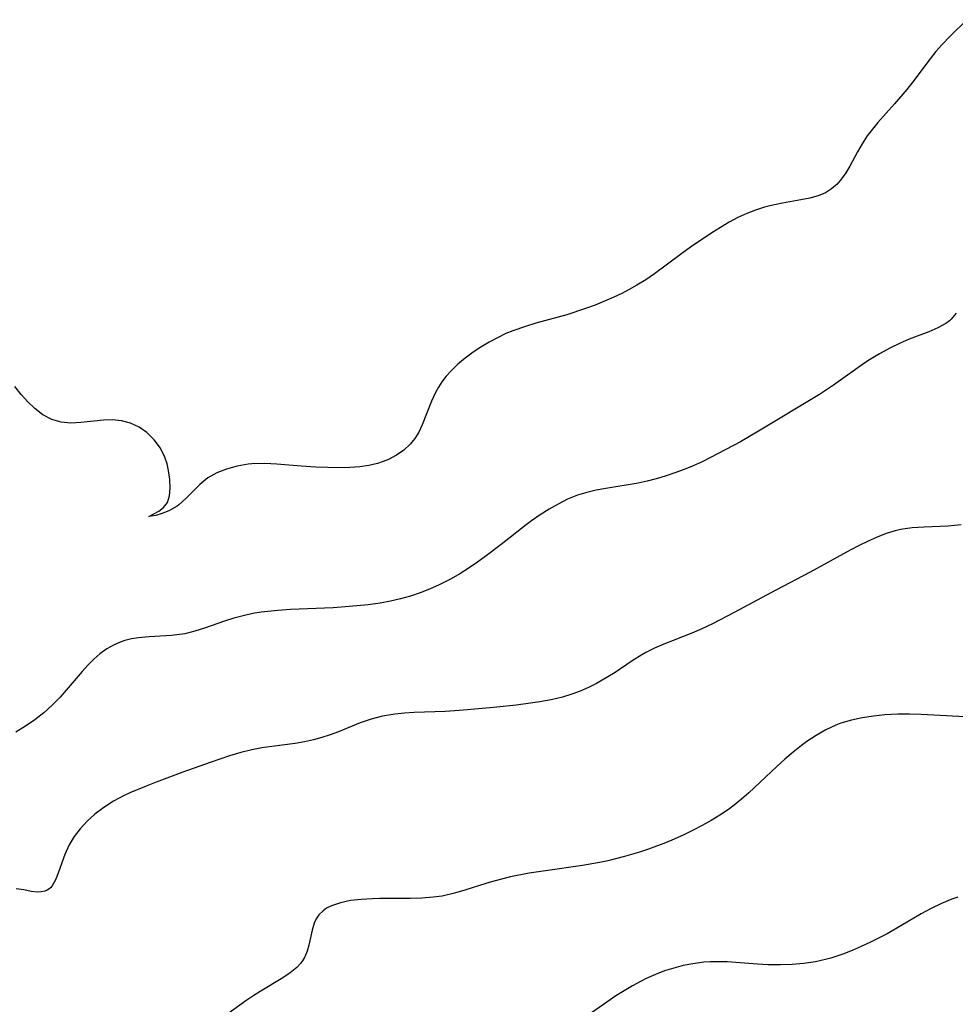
# Model space of a CAD drawing. Header units: metres. Extents: x 1073367 to 1082519, y 1569854 to 1574957.
# Tile 537 of 656: x 1077623 to 1077768, y 1574198 to 1574351. Entities that reach past the tile are written whole.
import ezdxf

# ---------------------------------------------------------------- set-up
doc = ezdxf.new("R2010")
doc.units = ezdxf.units.M
doc.layers.add('CGG_CurvaNivelLidar_v1', color=253, linetype='Continuous', lineweight=30)

msp = doc.modelspace()

# ---------------------------------------------------------------- linework, layer by layer
at = {"layer": 'CGG_CurvaNivelLidar_v1'}
for p, q in [((1077769.2951, 1574350.5631, 69), (1077766.7581, 1574348.0448, 69)), ((1077766.7581, 1574348.0448, 69), (1077765.4218, 1574346.674, 69)), ((1077764.4881, 1574345.6141, 69), (1077763.594, 1574344.5142, 69)), ((1077765.4218, 1574346.674, 69), (1077764.4881, 1574345.6141, 69)), ((1077763.594, 1574344.5142, 69), (1077760.9174, 1574340.9269, 69)), ((1077760.9174, 1574340.9269, 69), (1077760.0087, 1574339.7604, 69)), ((1077760.0087, 1574339.7604, 69), (1077758.109, 1574337.5137, 69)), ((1077758.109, 1574337.5137, 69), (1077755.5269, 1574334.6555, 69)), ((1077754.6716, 1574333.6301, 69), (1077753.877, 1574332.5749, 69)), ((1077755.5269, 1574334.6555, 69), (1077754.6716, 1574333.6301, 69)), ((1077753.877, 1574332.5749, 69), (1077753.0735, 1574331.3464, 69)), ((1077753.0735, 1574331.3464, 69), (1077752.3466, 1574330.092, 69)), ((1077752.3466, 1574330.092, 69), (1077751.1503, 1574327.8944, 69)), ((1077751.1503, 1574327.8944, 69), (1077750.5343, 1574326.8562, 69)), ((1077749.8992, 1574325.9378, 69), (1077749.1926, 1574325.1119, 69)), ((1077750.5343, 1574326.8562, 69), (1077749.8992, 1574325.9378, 69)), ((1077748.3352, 1574324.3576, 69), (1077747.3789, 1574323.7613, 69)), ((1077749.1926, 1574325.1119, 69), (1077748.3352, 1574324.3576, 69)), ((1077743.6075, 1574322.6696, 69), (1077740.7217, 1574322.1794, 69)), ((1077744.9813, 1574322.9476, 69), (1077743.6075, 1574322.6696, 69)), ((1077746.2773, 1574323.3078, 69), (1077744.9813, 1574322.9476, 69)), ((1077747.3789, 1574323.7613, 69), (1077746.2773, 1574323.3078, 69)), ((1077736.5834, 1574321.087, 69), (1077735.1988, 1574320.5421, 69)), ((1077737.9824, 1574321.5472, 69), (1077736.5834, 1574321.087, 69)), ((1077738.8059, 1574321.7731, 69), (1077737.9824, 1574321.5472, 69)), ((1077740.7217, 1574322.1794, 69), (1077738.8059, 1574321.7731, 69)), ((1077733.8345, 1574319.9189, 69), (1077732.4972, 1574319.2203, 69)), ((1077735.1988, 1574320.5421, 69), (1077733.8345, 1574319.9189, 69)), ((1077731.1318, 1574318.4141, 69), (1077729.7893, 1574317.5543, 69)), ((1077732.4972, 1574319.2203, 69), (1077731.1318, 1574318.4141, 69)), ((1077729.7893, 1574317.5543, 69), (1077726.5195, 1574315.3522, 69)), ((1077726.5195, 1574315.3522, 69), (1077725.1511, 1574314.3671, 69)), ((1077725.1511, 1574314.3671, 69), (1077720.9225, 1574311.218, 69)), ((1077720.9225, 1574311.218, 69), (1077719.5756, 1574310.3147, 69)), ((1077718.1913, 1574309.4646, 69), (1077717.0301, 1574308.8079, 69)), ((1077719.5756, 1574310.3147, 69), (1077718.1913, 1574309.4646, 69)), ((1077714.6439, 1574307.6049, 69), (1077713.2057, 1574306.9685, 69)), ((1077715.8472, 1574308.1878, 69), (1077714.6439, 1574307.6049, 69)), ((1077717.0301, 1574308.8079, 69), (1077715.8472, 1574308.1878, 69)), ((1077710.2668, 1574305.8335, 69), (1077707.3643, 1574304.897, 69)), ((1077711.7453, 1574306.3795, 69), (1077710.2668, 1574305.8335, 69)), ((1077713.2057, 1574306.9685, 69), (1077711.7453, 1574306.3795, 69)), ((1077707.3643, 1574304.897, 69), (1077702.5518, 1574303.5639, 69)), ((1077767.6164, 1574305.122, 69.5), (1077766.8826, 1574304.1798, 69.5)), ((1077700.9691, 1574303.0912, 69), (1077698.9725, 1574302.3952, 69)), ((1077702.5518, 1574303.5639, 69), (1077700.9691, 1574303.0912, 69)), ((1077764.8063, 1574302.857, 69.5), (1077763.4096, 1574302.2671, 69.5)), ((1077766.0349, 1574303.5231, 69.5), (1077764.8063, 1574302.857, 69.5)), ((1077766.601, 1574303.9323, 69.5), (1077766.0349, 1574303.5231, 69.5)), ((1077766.8826, 1574304.1798, 69.5), (1077766.601, 1574303.9323, 69.5)), ((1077696.5983, 1574301.3278, 69), (1077695.3065, 1574300.6316, 69)), ((1077697.928, 1574301.9602, 69), (1077696.5983, 1574301.3278, 69)), ((1077698.9725, 1574302.3952, 69), (1077697.928, 1574301.9602, 69)), ((1077763.4096, 1574302.2671, 69.5), (1077760.3318, 1574301.0905, 69.5)), ((1077694.0544, 1574299.8794, 69), (1077692.8458, 1574299.0758, 69)), ((1077695.3065, 1574300.6316, 69), (1077694.0544, 1574299.8794, 69)), ((1077757.3457, 1574299.7196, 69.5), (1077755.7634, 1574298.8543, 69.5)), ((1077758.943, 1574300.4951, 69.5), (1077757.3457, 1574299.7196, 69.5)), ((1077760.3318, 1574301.0905, 69.5), (1077758.943, 1574300.4951, 69.5)), ((1077691.6333, 1574298.1801, 69), (1077690.4884, 1574297.2269, 69)), ((1077692.8458, 1574299.0758, 69), (1077691.6333, 1574298.1801, 69)), ((1077755.7634, 1574298.8543, 69.5), (1077754.2085, 1574297.9047, 69.5)), ((1077690.4884, 1574297.2269, 69), (1077689.4276, 1574296.2098, 69)), ((1077753.5126, 1574297.445, 69.5), (1077748.6529, 1574293.9926, 69.5)), ((1077754.2085, 1574297.9047, 69.5), (1077753.5126, 1574297.445, 69.5)), ((1077688.6774, 1574295.373, 69), (1077688.0011, 1574294.4872, 69)), ((1077689.4276, 1574296.2098, 69), (1077688.6774, 1574295.373, 69)), ((1077622.8824, 1574292.5473, 69), (1077621.9161, 1574293.7809, 69)), ((1077687.4807, 1574293.6765, 69), (1077687.0162, 1574292.8337, 69)), ((1077688.0011, 1574294.4872, 69), (1077687.4807, 1574293.6765, 69)), ((1077748.6529, 1574293.9926, 69.5), (1077746.4597, 1574292.5552, 69.5)), ((1077623.8936, 1574291.3977, 69), (1077622.8824, 1574292.5473, 69)), ((1077687.0162, 1574292.8337, 69), (1077686.3988, 1574291.5146, 69)), ((1077746.4597, 1574292.5552, 69.5), (1077737.2926, 1574287.0212, 69.5)), ((1077624.9653, 1574290.3679, 69), (1077623.8936, 1574291.3977, 69)), ((1077686.3988, 1574291.5146, 69), (1077684.9466, 1574287.8349, 69)), ((1077626.2484, 1574289.4055, 69), (1077624.9653, 1574290.3679, 69)), ((1077627.6128, 1574288.6786, 69), (1077626.2484, 1574289.4055, 69)), ((1077629.0464, 1574288.2361, 69), (1077627.6128, 1574288.6786, 69)), ((1077630.5643, 1574288.1087, 69), (1077629.0464, 1574288.2361, 69)), ((1077632.1289, 1574288.2036, 69), (1077630.5643, 1574288.1087, 69)), ((1077635.6219, 1574288.5876, 69), (1077632.1289, 1574288.2036, 69)), ((1077637.0309, 1574288.6237, 69), (1077635.6219, 1574288.5876, 69)), ((1077638.4083, 1574288.4901, 69), (1077637.0309, 1574288.6237, 69)), ((1077639.8152, 1574288.0995, 69), (1077638.4083, 1574288.4901, 69)), ((1077641.1368, 1574287.4722, 69), (1077639.8152, 1574288.0995, 69)), ((1077684.9466, 1574287.8349, 69), (1077684.4227, 1574286.7303, 69)), ((1077642.3431, 1574286.638, 69), (1077641.1368, 1574287.4722, 69)), ((1077643.4844, 1574285.5261, 69), (1077642.3431, 1574286.638, 69)), ((1077684.4227, 1574286.7303, 69), (1077683.822, 1574285.7416, 69)), ((1077737.2926, 1574287.0212, 69.5), (1077734.2173, 1574285.2363, 69.5)), ((1077644.425, 1574284.2481, 69), (1077643.4844, 1574285.5261, 69)), ((1077683.1088, 1574284.8429, 69), (1077682.1143, 1574283.9195, 69)), ((1077683.822, 1574285.7416, 69), (1077683.1088, 1574284.8429, 69)), ((1077734.2173, 1574285.2363, 69.5), (1077730.8086, 1574283.4047, 69.5)), ((1077645.1292, 1574282.8495, 69), (1077644.425, 1574284.2481, 69)), ((1077680.9793, 1574283.1386, 69), (1077679.7312, 1574282.4915, 69)), ((1077682.1143, 1574283.9195, 69), (1077680.9793, 1574283.1386, 69)), ((1077730.8086, 1574283.4047, 69.5), (1077728.2869, 1574282.14, 69.5)), ((1077645.4634, 1574281.823, 69), (1077645.1292, 1574282.8495, 69)), ((1077645.6971, 1574280.7781, 69), (1077645.4634, 1574281.823, 69)), ((1077656.3044, 1574281.4501, 69), (1077654.6834, 1574281.0075, 69)), ((1077658.0012, 1574281.7335, 69), (1077656.3044, 1574281.4501, 69)), ((1077658.5651, 1574281.7901, 69), (1077658.0012, 1574281.7335, 69)), ((1077660.6234, 1574281.8471, 69), (1077658.5651, 1574281.7901, 69)), ((1077662.4647, 1574281.7621, 69), (1077660.6234, 1574281.8471, 69)), ((1077666.2116, 1574281.4481, 69), (1077662.4647, 1574281.7621, 69)), ((1077668.4892, 1574281.2968, 69), (1077666.2116, 1574281.4481, 69)), ((1077676.7039, 1574281.5495, 69), (1077675.331, 1574281.3434, 69)), ((1077678.0282, 1574281.8666, 69), (1077676.7039, 1574281.5495, 69)), ((1077678.896, 1574282.1517, 69), (1077678.0282, 1574281.8666, 69)), ((1077679.7312, 1574282.4915, 69), (1077678.896, 1574282.1517, 69)), ((1077726.9164, 1574281.5229, 69.5), (1077725.529, 1574280.9496, 69.5)), ((1077728.2869, 1574282.14, 69.5), (1077726.9164, 1574281.5229, 69.5)), ((1077645.8993, 1574279.3897, 69), (1077645.6971, 1574280.7781, 69)), ((1077653.1689, 1574280.4023, 69), (1077651.7997, 1574279.6201, 69)), ((1077654.6834, 1574281.0075, 69), (1077653.1689, 1574280.4023, 69)), ((1077672.1963, 1574281.1998, 69), (1077668.4892, 1574281.2968, 69)), ((1077673.7796, 1574281.229, 69), (1077672.1963, 1574281.1998, 69)), ((1077675.331, 1574281.3434, 69), (1077673.7796, 1574281.229, 69)), ((1077722.5703, 1574279.8941, 69.5), (1077721.1905, 1574279.4919, 69.5)), ((1077724.0579, 1574280.3942, 69.5), (1077722.5703, 1574279.8941, 69.5)), ((1077725.529, 1574280.9496, 69.5), (1077724.0579, 1574280.3942, 69.5)), ((1077645.9633, 1574278.0625, 69), (1077645.8993, 1574279.3897, 69)), ((1077650.5557, 1574278.6162, 69), (1077648.3734, 1574276.4205, 69)), ((1077651.7997, 1574279.6201, 69), (1077650.5557, 1574278.6162, 69)), ((1077718.3977, 1574278.8427, 69.5), (1077713.4134, 1574278.0111, 69.5)), ((1077719.7985, 1574279.1423, 69.5), (1077718.3977, 1574278.8427, 69.5)), ((1077721.1905, 1574279.4919, 69.5), (1077719.7985, 1574279.1423, 69.5)), ((1077645.5244, 1574275.8378, 69), (1077645.8541, 1574276.8559, 69)), ((1077645.8541, 1574276.8559, 69), (1077645.9633, 1574278.0625, 69)), ((1077708.996, 1574276.9442, 69.5), (1077707.4746, 1574276.3251, 69.5)), ((1077710.4358, 1574277.3852, 69.5), (1077708.996, 1574276.9442, 69.5)), ((1077711.9117, 1574277.7299, 69.5), (1077710.4358, 1574277.3852, 69.5)), ((1077713.4134, 1574278.0111, 69.5), (1077711.9117, 1574277.7299, 69.5)), ((1077644.9231, 1574275.0365, 69), (1077645.5244, 1574275.8378, 69)), ((1077647.2936, 1574275.4567, 69), (1077647.0094, 1574275.2466, 69)), ((1077648.3734, 1574276.4205, 69), (1077647.2936, 1574275.4567, 69)), ((1077705.9956, 1574275.5858, 69.5), (1077704.5977, 1574274.7857, 69.5)), ((1077707.4746, 1574276.3251, 69.5), (1077705.9956, 1574275.5858, 69.5)), ((1077642.6595, 1574273.675, 69), (1077644.1794, 1574274.4613, 69)), ((1077643.7232, 1574273.8249, 69), (1077642.989, 1574273.6837, 69)), ((1077644.7176, 1574274.1117, 69), (1077643.7232, 1574273.8249, 69)), ((1077644.1794, 1574274.4613, 69), (1077644.9231, 1574275.0365, 69)), ((1077645.8493, 1574274.5714, 69), (1077644.7176, 1574274.1117, 69)), ((1077647.0094, 1574275.2466, 69), (1077645.8493, 1574274.5714, 69)), ((1077703.2287, 1574273.9143, 69.5), (1077701.8907, 1574272.9784, 69.5)), ((1077704.5977, 1574274.7857, 69.5), (1077703.2287, 1574273.9143, 69.5)), ((1077642.989, 1574273.6837, 69), (1077642.6595, 1574273.675, 69)), ((1077701.0417, 1574272.3417, 69.5), (1077697.1762, 1574269.3168, 69.5)), ((1077701.8907, 1574272.9784, 69.5), (1077701.0417, 1574272.3417, 69.5)), ((1077768.382, 1574272.3679, 70), (1077767.3847, 1574272.2455, 70)), ((1077756.7825, 1574271.0145, 70), (1077755.3787, 1574270.478, 70)), ((1077758.2057, 1574271.4437, 70), (1077756.7825, 1574271.0145, 70)), ((1077759.0259, 1574271.6286, 70), (1077758.2057, 1574271.4437, 70)), ((1077760.8334, 1574271.8825, 70), (1077759.0259, 1574271.6286, 70)), ((1077762.6696, 1574272.0028, 70), (1077760.8334, 1574271.8825, 70)), ((1077766.3849, 1574272.1607, 70), (1077762.6696, 1574272.0028, 70)), ((1077767.3847, 1574272.2455, 70), (1077766.3849, 1574272.1607, 70)), ((1077697.1762, 1574269.3168, 69.5), (1077694.6415, 1574267.3952, 69.5)), ((1077753.9889, 1574269.8595, 70), (1077752.6085, 1574269.1799, 70)), ((1077755.3787, 1574270.478, 70), (1077753.9889, 1574269.8595, 70)), ((1077751.2116, 1574268.4451, 70), (1077745.04, 1574265.038, 70)), ((1077752.6085, 1574269.1799, 70), (1077751.2116, 1574268.4451, 70)), ((1077693.3712, 1574266.488, 69.5), (1077692.0802, 1574265.6155, 69.5)), ((1077694.6415, 1574267.3952, 69.5), (1077693.3712, 1574266.488, 69.5)), ((1077690.7658, 1574264.7858, 69.5), (1077689.424, 1574264.0098, 69.5)), ((1077692.0802, 1574265.6155, 69.5), (1077690.7658, 1574264.7858, 69.5)), ((1077745.04, 1574265.038, 70), (1077739.7097, 1574262.2385, 70)), ((1077689.424, 1574264.0098, 69.5), (1077687.5689, 1574263.07, 69.5)), ((1077684.6402, 1574261.8488, 69.5), (1077683.1391, 1574261.3367, 69.5)), ((1077686.1173, 1574262.4282, 69.5), (1077684.6402, 1574261.8488, 69.5)), ((1077687.5689, 1574263.07, 69.5), (1077686.1173, 1574262.4282, 69.5)), ((1077739.7097, 1574262.2385, 70), (1077733.2543, 1574258.7858, 70)), ((1077678.4309, 1574260.2565, 69.5), (1077676.5995, 1574260.0023, 69.5)), ((1077680.0325, 1574260.5418, 69.5), (1077678.4309, 1574260.2565, 69.5)), ((1077681.6139, 1574260.9007, 69.5), (1077680.0325, 1574260.5418, 69.5)), ((1077683.1391, 1574261.3367, 69.5), (1077681.6139, 1574260.9007, 69.5)), ((1077658.7173, 1574258.6261, 69.5), (1077657.2339, 1574258.3059, 69.5)), ((1077660.0069, 1574258.8341, 69.5), (1077658.7173, 1574258.6261, 69.5)), ((1077662.6305, 1574259.1097, 69.5), (1077660.0069, 1574258.8341, 69.5)), ((1077664.5782, 1574259.2359, 69.5), (1077662.6305, 1574259.1097, 69.5)), ((1077671.1989, 1574259.5244, 69.5), (1077664.5782, 1574259.2359, 69.5)), ((1077673.6507, 1574259.7003, 69.5), (1077671.1989, 1574259.5244, 69.5)), ((1077676.5995, 1574260.0023, 69.5), (1077673.6507, 1574259.7003, 69.5)), ((1077733.2543, 1574258.7858, 70), (1077729.9224, 1574257.0621, 70)), ((1077654.3501, 1574257.465, 69.5), (1077651.2649, 1574256.3776, 69.5)), ((1077655.7776, 1574257.9138, 69.5), (1077654.3501, 1574257.465, 69.5)), ((1077657.2339, 1574258.3059, 69.5), (1077655.7776, 1574257.9138, 69.5)), ((1077729.9224, 1574257.0621, 70), (1077728.239, 1574256.2684, 70)), ((1077648.2108, 1574255.508, 69.5), (1077646.1337, 1574255.2335, 69.5)), ((1077649.7412, 1574255.8877, 69.5), (1077648.2108, 1574255.508, 69.5)), ((1077651.2649, 1574256.3776, 69.5), (1077649.7412, 1574255.8877, 69.5)), ((1077726.7062, 1574255.6146, 70), (1077722.3563, 1574253.8974, 70)), ((1077728.239, 1574256.2684, 70), (1077726.7062, 1574255.6146, 70)), ((1077638.1082, 1574254.157, 69.5), (1077637.2968, 1574253.7963, 69.5)), ((1077638.9438, 1574254.4493, 69.5), (1077638.1082, 1574254.157, 69.5)), ((1077639.9679, 1574254.7097, 69.5), (1077638.9438, 1574254.4493, 69.5)), ((1077641.014, 1574254.8878, 69.5), (1077639.9679, 1574254.7097, 69.5)), ((1077642.7071, 1574255.0467, 69.5), (1077641.014, 1574254.8878, 69.5)), ((1077646.1337, 1574255.2335, 69.5), (1077642.7071, 1574255.0467, 69.5)), ((1077636.1562, 1574253.1489, 69.5), (1077635.0764, 1574252.3751, 69.5)), ((1077637.2968, 1574253.7963, 69.5), (1077636.1562, 1574253.1489, 69.5)), ((1077719.5744, 1574252.6122, 70), (1077718.949, 1574252.2657, 70)), ((1077720.9448, 1574253.2863, 70), (1077719.5744, 1574252.6122, 70)), ((1077722.3563, 1574253.8974, 70), (1077720.9448, 1574253.2863, 70)), ((1077634.1163, 1574251.5469, 69.5), (1077633.1993, 1574250.6422, 69.5)), ((1077635.0764, 1574252.3751, 69.5), (1077634.1163, 1574251.5469, 69.5)), ((1077717.4588, 1574251.3386, 70), (1077714.817, 1574249.5298, 70)), ((1077718.949, 1574252.2657, 70), (1077717.4588, 1574251.3386, 70)), ((1077632.3134, 1574249.6814, 69.5), (1077628.8887, 1574245.7068, 69.5)), ((1077633.1993, 1574250.6422, 69.5), (1077632.3134, 1574249.6814, 69.5)), ((1077714.817, 1574249.5298, 70), (1077713.47, 1574248.6585, 70)), ((1077713.47, 1574248.6585, 70), (1077711.9263, 1574247.7845, 70)), ((1077709.4275, 1574246.6187, 70), (1077708.1297, 1574246.1367, 70)), ((1077710.6929, 1574247.1714, 70), (1077709.4275, 1574246.6187, 70)), ((1077711.9263, 1574247.7845, 70), (1077710.6929, 1574247.1714, 70)), ((1077628.8887, 1574245.7068, 69.5), (1077627.6659, 1574244.4389, 69.5)), ((1077703.161, 1574244.9604, 70), (1077701.35, 1574244.6866, 70)), ((1077704.9486, 1574245.2926, 70), (1077703.161, 1574244.9604, 70)), ((1077706.7033, 1574245.7075, 70), (1077704.9486, 1574245.2926, 70)), ((1077708.1297, 1574246.1367, 70), (1077706.7033, 1574245.7075, 70)), ((1077627.6659, 1574244.4389, 69.5), (1077626.368, 1574243.2712, 69.5)), ((1077683.7032, 1574243.3117, 70), (1077682.204, 1574243.2136, 70)), ((1077688.5336, 1574243.4936, 70), (1077683.7032, 1574243.3117, 70)), ((1077690.7404, 1574243.6278, 70), (1077688.5336, 1574243.4936, 70)), ((1077695.9818, 1574244.068, 70), (1077690.7404, 1574243.6278, 70)), ((1077699.5229, 1574244.4523, 70), (1077695.9818, 1574244.068, 70)), ((1077701.35, 1574244.6866, 70), (1077699.5229, 1574244.4523, 70)), ((1077624.997, 1574242.1954, 69.5), (1077623.5573, 1574241.2009, 69.5)), ((1077626.368, 1574243.2712, 69.5), (1077624.997, 1574242.1954, 69.5)), ((1077677.0572, 1574242.2958, 70), (1077675.3547, 1574241.6998, 70)), ((1077678.8345, 1574242.7543, 70), (1077677.0572, 1574242.2958, 70)), ((1077680.7215, 1574243.0626, 70), (1077678.8345, 1574242.7543, 70)), ((1077682.204, 1574243.2136, 70), (1077680.7215, 1574243.0626, 70)), ((1077751.4043, 1574242.1346, 70.5), (1077749.7543, 1574241.6438, 70.5)), ((1077753.1002, 1574242.4982, 70.5), (1077751.4043, 1574242.1346, 70.5)), ((1077754.8299, 1574242.7586, 70.5), (1077753.1002, 1574242.4982, 70.5)), ((1077756.5838, 1574242.9325, 70.5), (1077754.8299, 1574242.7586, 70.5)), ((1077758.59, 1574243.0366, 70.5), (1077756.5838, 1574242.9325, 70.5)), ((1077760.3951, 1574243.0522, 70.5), (1077758.59, 1574243.0366, 70.5)), ((1077762.2053, 1574243.0118, 70.5), (1077760.3951, 1574243.0522, 70.5)), ((1077771.0753, 1574242.5499, 70.5), (1077762.2053, 1574243.0118, 70.5)), ((1077623.5573, 1574241.2009, 69.5), (1077622.0564, 1574240.2886, 69.5)), ((1077671.9979, 1574240.3418, 70), (1077670.7295, 1574239.8656, 70)), ((1077675.3547, 1574241.6998, 70), (1077671.9979, 1574240.3418, 70)), ((1077747.4334, 1574240.6348, 70.5), (1077745.9373, 1574239.7786, 70.5)), ((1077748.9871, 1574241.3555, 70.5), (1077747.4334, 1574240.6348, 70.5)), ((1077749.7543, 1574241.6438, 70.5), (1077748.9871, 1574241.3555, 70.5)), ((1077666.7327, 1574238.7746, 70), (1077665.3097, 1574238.5393, 70)), ((1077668.1371, 1574239.0756, 70), (1077666.7327, 1574238.7746, 70)), ((1077669.4433, 1574239.438, 70), (1077668.1371, 1574239.0756, 70)), ((1077670.7295, 1574239.8656, 70), (1077669.4433, 1574239.438, 70)), ((1077744.4914, 1574238.8136, 70.5), (1077743.6911, 1574238.2247, 70.5)), ((1077745.9373, 1574239.7786, 70.5), (1077744.4914, 1574238.8136, 70.5)), ((1077658.6102, 1574237.5349, 70), (1077656.8603, 1574237.1024, 70)), ((1077660.1327, 1574237.8259, 70), (1077658.6102, 1574237.5349, 70)), ((1077661.6606, 1574238.0585, 70), (1077660.1327, 1574237.8259, 70)), ((1077665.3097, 1574238.5393, 70), (1077661.6606, 1574238.0585, 70)), ((1077743.6911, 1574238.2247, 70.5), (1077742.3814, 1574237.181, 70.5)), ((1077655.1194, 1574236.5896, 70), (1077652.1359, 1574235.5987, 70)), ((1077656.8603, 1574237.1024, 70), (1077655.1194, 1574236.5896, 70)), ((1077741.1036, 1574236.0825, 70.5), (1077739.8495, 1574234.9462, 70.5)), ((1077742.3814, 1574237.181, 70.5), (1077741.1036, 1574236.0825, 70.5)), ((1077652.1359, 1574235.5987, 70), (1077647.9103, 1574234.0802, 70)), ((1077739.8495, 1574234.9462, 70.5), (1077735.5108, 1574230.8664, 70.5)), ((1077647.9103, 1574234.0802, 70), (1077643.793, 1574232.5505, 70)), ((1077642.2072, 1574231.933, 70), (1077639.6772, 1574230.8689, 70)), ((1077643.793, 1574232.5505, 70), (1077642.2072, 1574231.933, 70)), ((1077638.7279, 1574230.4204, 70), (1077637.1583, 1574229.5695, 70)), ((1077639.6772, 1574230.8689, 70), (1077638.7279, 1574230.4204, 70)), ((1077734.3968, 1574229.8879, 70.5), (1077733.2478, 1574228.958, 70.5)), ((1077735.5108, 1574230.8664, 70.5), (1077734.3968, 1574229.8879, 70.5)), ((1077635.6719, 1574228.6166, 70), (1077634.2853, 1574227.5638, 70)), ((1077637.1583, 1574229.5695, 70), (1077635.6719, 1574228.6166, 70)), ((1077732.3797, 1574228.3176, 70.5), (1077731.0615, 1574227.4257, 70.5)), ((1077733.2478, 1574228.958, 70.5), (1077732.3797, 1574228.3176, 70.5)), ((1077634.2853, 1574227.5638, 70), (1077633.089, 1574226.4807, 70)), ((1077729.7045, 1574226.5891, 70.5), (1077728.3137, 1574225.8046, 70.5)), ((1077731.0615, 1574227.4257, 70.5), (1077729.7045, 1574226.5891, 70.5)), ((1077632.0117, 1574225.3213, 70), (1077631.07, 1574224.0975, 70)), ((1077633.089, 1574226.4807, 70), (1077632.0117, 1574225.3213, 70)), ((1077726.9191, 1574225.0811, 70.5), (1077725.4446, 1574224.3663, 70.5)), ((1077728.3137, 1574225.8046, 70.5), (1077726.9191, 1574225.0811, 70.5)), ((1077631.07, 1574224.0975, 70), (1077630.2892, 1574222.8182, 70)), ((1077723.9498, 1574223.6918, 70.5), (1077722.6536, 1574223.15, 70.5)), ((1077725.4446, 1574224.3663, 70.5), (1077723.9498, 1574223.6918, 70.5)), ((1077630.2892, 1574222.8182, 70), (1077629.6202, 1574221.3368, 70)), ((1077720.0248, 1574222.1656, 70.5), (1077718.4387, 1574221.6459, 70.5)), ((1077722.6536, 1574223.15, 70.5), (1077720.0248, 1574222.1656, 70.5)), ((1077629.6202, 1574221.3368, 70), (1077628.6729, 1574218.6116, 70)), ((1077716.273, 1574221.0258, 70.5), (1077713.6939, 1574220.3612, 70.5)), ((1077718.4387, 1574221.6459, 70.5), (1077716.273, 1574221.0258, 70.5)), ((1077709.7806, 1574219.6154, 70.5), (1077704.0638, 1574218.8186, 70.5)), ((1077712.393, 1574220.0728, 70.5), (1077709.7806, 1574219.6154, 70.5)), ((1077713.6939, 1574220.3612, 70.5), (1077712.393, 1574220.0728, 70.5)), ((1077628.2068, 1574217.4274, 70), (1077627.6479, 1574216.4658, 70)), ((1077628.6729, 1574218.6116, 70), (1077628.2068, 1574217.4274, 70)), ((1077698.6419, 1574217.8649, 70.5), (1077696.0667, 1574217.2124, 70.5)), ((1077701.5288, 1574218.4283, 70.5), (1077698.6419, 1574217.8649, 70.5)), ((1077704.0638, 1574218.8186, 70.5), (1077701.5288, 1574218.4283, 70.5)), ((1077623.2895, 1574215.8421, 70), (1077622.0992, 1574216.0205, 70)), ((1077627.1489, 1574215.9684, 70), (1077626.8883, 1574215.8033, 70)), ((1077627.4091, 1574216.1924, 70), (1077627.1489, 1574215.9684, 70)), ((1077627.6479, 1574216.4658, 70), (1077627.4091, 1574216.1924, 70)), ((1077694.7991, 1574216.8403, 70.5), (1077691.5615, 1574215.8085, 70.5)), ((1077696.0667, 1574217.2124, 70.5), (1077694.7991, 1574216.8403, 70.5)), ((1077624.397, 1574215.6302, 70), (1077623.2895, 1574215.8421, 70)), ((1077625.4269, 1574215.5104, 70), (1077624.397, 1574215.6302, 70)), ((1077625.9933, 1574215.5329, 70), (1077625.4269, 1574215.5104, 70)), ((1077626.5222, 1574215.6472, 70), (1077625.9933, 1574215.5329, 70)), ((1077626.8883, 1574215.8033, 70), (1077626.5222, 1574215.6472, 70)), ((1077675.5152, 1574214.3862, 70.5), (1077673.8569, 1574214.1906, 70.5)), ((1077677.2511, 1574214.494, 70.5), (1077675.5152, 1574214.3862, 70.5)), ((1077678.3875, 1574214.5275, 70.5), (1077677.2511, 1574214.494, 70.5)), ((1077683.0861, 1574214.5324, 70.5), (1077678.3875, 1574214.5275, 70.5)), ((1077684.8884, 1574214.5769, 70.5), (1077683.0861, 1574214.5324, 70.5)), ((1077686.6775, 1574214.7103, 70.5), (1077684.8884, 1574214.5769, 70.5)), ((1077688.0286, 1574214.9016, 70.5), (1077686.6775, 1574214.7103, 70.5)), ((1077689.9475, 1574215.3365, 70.5), (1077688.0286, 1574214.9016, 70.5)), ((1077691.5615, 1574215.8085, 70.5), (1077689.9475, 1574215.3365, 70.5)), ((1077766.9523, 1574214.4038, 71), (1077765.3416, 1574213.7486, 71)), ((1077767.8729, 1574214.7147, 71), (1077766.9523, 1574214.4038, 71)), ((1077670.1689, 1574213.0207, 70.5), (1077669.6196, 1574212.6334, 70.5)), ((1077670.9202, 1574213.4077, 70.5), (1077670.1689, 1574213.0207, 70.5)), ((1077672.3106, 1574213.8776, 70.5), (1077670.9202, 1574213.4077, 70.5)), ((1077673.8569, 1574214.1906, 70.5), (1077672.3106, 1574213.8776, 70.5)), ((1077763.7649, 1574212.9876, 71), (1077762.2238, 1574212.1506, 71)), ((1077765.3416, 1574213.7486, 71), (1077763.7649, 1574212.9876, 71)), ((1077668.5641, 1574211.3723, 70.5), (1077668.2474, 1574210.7076, 70.5)), ((1077668.9723, 1574211.9798, 70.5), (1077668.5641, 1574211.3723, 70.5)), ((1077669.6196, 1574212.6334, 70.5), (1077668.9723, 1574211.9798, 70.5)), ((1077762.2238, 1574212.1506, 71), (1077758.1903, 1574209.7751, 71)), ((1077668.2474, 1574210.7076, 70.5), (1077667.9053, 1574209.6126, 70.5)), ((1077758.1903, 1574209.7751, 71), (1077756.9257, 1574209.069, 71)), ((1077667.9053, 1574209.6126, 70.5), (1077667.4048, 1574207.2968, 70.5)), ((1077756.9257, 1574209.069, 71), (1077754.3499, 1574207.7421, 71)), ((1077667.4048, 1574207.2968, 70.5), (1077667.1406, 1574206.3743, 70.5)), ((1077752.9387, 1574207.0734, 71), (1077751.5128, 1574206.449, 71)), ((1077754.3499, 1574207.7421, 71), (1077752.9387, 1574207.0734, 71)), ((1077666.7745, 1574205.4877, 70.5), (1077666.4903, 1574204.9838, 70.5)), ((1077667.1406, 1574206.3743, 70.5), (1077666.7745, 1574205.4877, 70.5)), ((1077748.2463, 1574205.2884, 71), (1077747.6186, 1574205.1192, 71)), ((1077750.0691, 1574205.8833, 71), (1077748.2463, 1574205.2884, 71)), ((1077751.5128, 1574206.449, 71), (1077750.0691, 1574205.8833, 71)), ((1077665.5565, 1574203.8477, 70.5), (1077664.5453, 1574203.0036, 70.5)), ((1077666.113, 1574204.4554, 70.5), (1077665.5565, 1574203.8477, 70.5)), ((1077666.4903, 1574204.9838, 70.5), (1077666.113, 1574204.4554, 70.5)), ((1077723.9131, 1574203.7635, 71), (1077722.4799, 1574203.3117, 71)), ((1077725.3684, 1574204.1361, 71), (1077723.9131, 1574203.7635, 71)), ((1077726.842, 1574204.4251, 71), (1077725.3684, 1574204.1361, 71)), ((1077728.5555, 1574204.6437, 71), (1077726.842, 1574204.4251, 71)), ((1077729.5858, 1574204.712, 71), (1077728.5555, 1574204.6437, 71)), ((1077730.6201, 1574204.736, 71), (1077729.5858, 1574204.712, 71)), ((1077732.1847, 1574204.6995, 71), (1077730.6201, 1574204.736, 71)), ((1077736.9005, 1574204.3621, 71), (1077732.1847, 1574204.6995, 71)), ((1077738.5352, 1574204.2751, 71), (1077736.9005, 1574204.3621, 71)), ((1077740.4312, 1574204.2555, 71), (1077738.5352, 1574204.2751, 71)), ((1077742.2502, 1574204.3241, 71), (1077740.4312, 1574204.2555, 71)), ((1077744.0594, 1574204.4826, 71), (1077742.2502, 1574204.3241, 71)), ((1077745.8517, 1574204.7416, 71), (1077744.0594, 1574204.4826, 71)), ((1077747.6186, 1574205.1192, 71), (1077745.8517, 1574204.7416, 71)), ((1077663.3906, 1574202.2296, 70.5), (1077659.859, 1574200.1454, 70.5)), ((1077664.5453, 1574203.0036, 70.5), (1077663.3906, 1574202.2296, 70.5)), ((1077719.6364, 1574202.1424, 71), (1077718.8391, 1574201.7496, 71)), ((1077721.074, 1574202.7809, 71), (1077719.6364, 1574202.1424, 71)), ((1077722.4799, 1574203.3117, 71), (1077721.074, 1574202.7809, 71)), ((1077717.5152, 1574201.0298, 71), (1077716.2211, 1574200.2535, 71)), ((1077718.8391, 1574201.7496, 71), (1077717.5152, 1574201.0298, 71)), ((1077658.8879, 1574199.5316, 70.5), (1077657.6426, 1574198.6882, 70.5)), ((1077659.859, 1574200.1454, 70.5), (1077658.8879, 1574199.5316, 70.5)), ((1077714.9534, 1574199.4364, 71), (1077713.5653, 1574198.4906, 71)), ((1077716.2211, 1574200.2535, 71), (1077714.9534, 1574199.4364, 71)), ((1077657.6426, 1574198.6882, 70.5), (1077650.5564, 1574193.587, 70.5)), ((1077713.5653, 1574198.4906, 71), (1077710.6688, 1574196.4667, 71))]:
    msp.add_line(p, q, dxfattribs=at)

doc.saveas('drawing.dxf')
